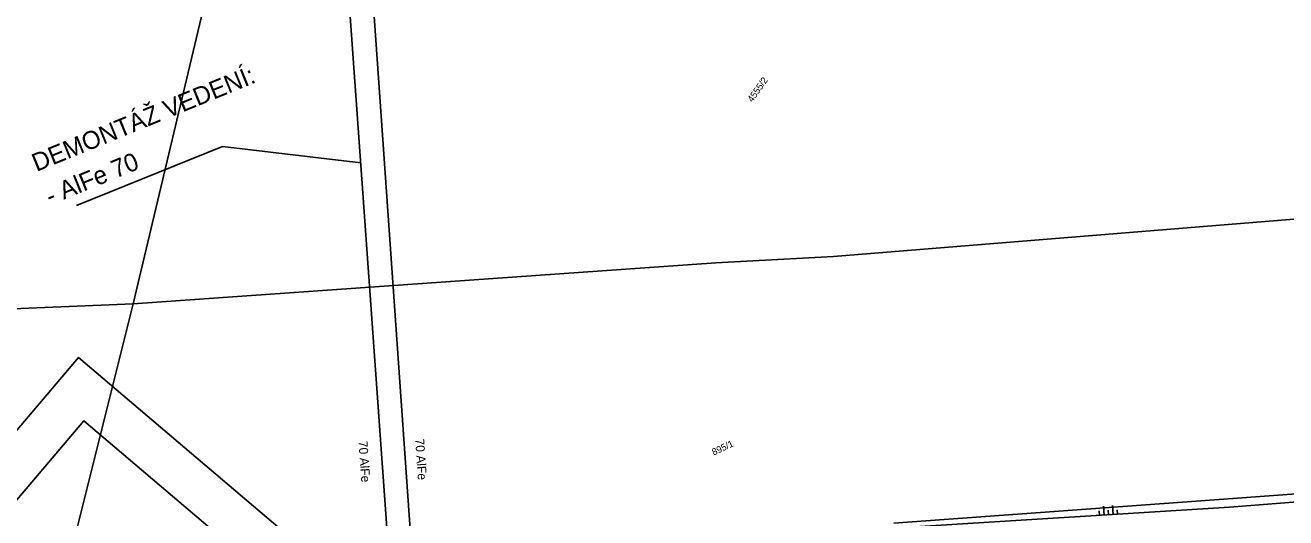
# Model space of a CAD drawing. Extents: x -540150 to -533593, y -1185082 to -1180066.
# Drawn here: x -534448.8 to -534308.7, y -1182354.3 to -1182299.5 of the extents above; entities that cross this region are included whole.
import ezdxf

# ---------------------------------------------------------------- set-up
doc = ezdxf.new("R2010")
doc.units = 0
for name, color, linetype in [('KN_HRAN_K_Ú', 7, 'Continuous'), ('KN_HRAN_PARCEL', 7, 'Continuous'), ('KN_PARC_Č', 7, 'Continuous'), ('popis demontáže', 7, 'Continuous'), ('rámeček', 7, 'Continuous'), ('Vrstva 1', 7, 'Continuous'), ('Vrstva 14', 7, 'Continuous'), ('Vrstva 15', 7, 'Continuous'), ('Vrstva 2', 7, 'Continuous')]:
    doc.layers.add(name, color=color, linetype=linetype)

msp = doc.modelspace()

# ---------------------------------------------------------------- linework, layer by layer
at = {"layer": 'KN_HRAN_K_Ú'}
for p, q in [((-534358.99, -1182325.24), (-534294.86, -1182320.04)), ((-534372.08, -1182325.96), (-534358.99, -1182325.24)), ((-534436.81, -1182330.49), (-534372.08, -1182325.96)), ((-534463.37, -1182331.6), (-534436.81, -1182330.49)), ((-534436.81, -1182330.49), (-534444.48, -1182361.21))]:
    msp.add_line(p, q, dxfattribs=at)
at = {"layer": 'KN_HRAN_PARCEL'}
msp.add_line((-534428.41, -1182295.15), (-534436.81, -1182330.49), dxfattribs=at)
at = {"layer": 'popis demontáže'}
msp.add_lwpolyline([(-534443.1, -1182319.56), (-534426.9, -1182313.04), (-534411.5, -1182314.83)], dxfattribs=at)
at = {"layer": 'rámeček'}
for points in [[(-534378.13, -1182391.43), (-534442.87, -1182336.45), (-534487.16, -1182388.61)], [(-534383.45, -1182393.48), (-534442.3, -1182343.5), (-534485.12, -1182393.92)]]:
    msp.add_lwpolyline(points, dxfattribs=at)
at = {"layer": 'Vrstva 1'}
for points in [[(-534405.29, -1182401.88), (-534415.22, -1182263.42), (-534417.03, -1182246.68)], [(-534412.54, -1182262.61), (-534402.86, -1182400.94)]]:
    msp.add_lwpolyline(points, dxfattribs=at)
at = {"layer": 'Vrstva 14'}
for p, q in [((-534281.24, -1182349.58), (-534314.61, -1182352.14)), ((-534314.99, -1182353.09), (-534281.07, -1182350.41)), ((-534314.61, -1182352.14), (-534352.29, -1182354.88)), ((-534352.35, -1182355.43), (-534314.99, -1182353.09))]:
    msp.add_line(p, q, dxfattribs=at)
at = {"layer": 'Vrstva 15'}
for p, q in [((-534329.42, -1182354), (-534329.45, -1182353.5)), ((-534328.92, -1182353.96), (-534328.98, -1182352.97)), ((-534328.42, -1182353.93), (-534328.45, -1182353.43)), ((-534327.92, -1182353.9), (-534327.98, -1182352.9)), ((-534327.42, -1182353.87), (-534327.45, -1182353.37))]:
    msp.add_line(p, q, dxfattribs=at)

# ---------------------------------------------------------------- texts
at = {"layer": 'KN_PARC_Č'}
for s, rotation, p in [('4555/2', 55, (-534368, -1182308.17)), ('895/1', 25.2, (-534372.29, -1182347.36))]:
    msp.add_text(s, height=0.75, rotation=rotation, dxfattribs=at).set_placement(p)
at = {"layer": 'popis demontáže'}
for s, p in [('DEMONTÁŽ VEDENÍ:', (-534447.55, -1182315.85)), ('- AlFe 70', (-534446.04, -1182319.55))]:
    msp.add_text(s, height=2, rotation=22.1654, dxfattribs=at).set_placement(p)
at = {"layer": 'Vrstva 2'}
for rotation, p in [(274, (-534405.48, -1182345.5)), (274.102, (-534411.78, -1182345.76))]:
    msp.add_text('70 AlFe', height=1, rotation=rotation, dxfattribs=at).set_placement(p)

doc.saveas('drawing.dxf')
